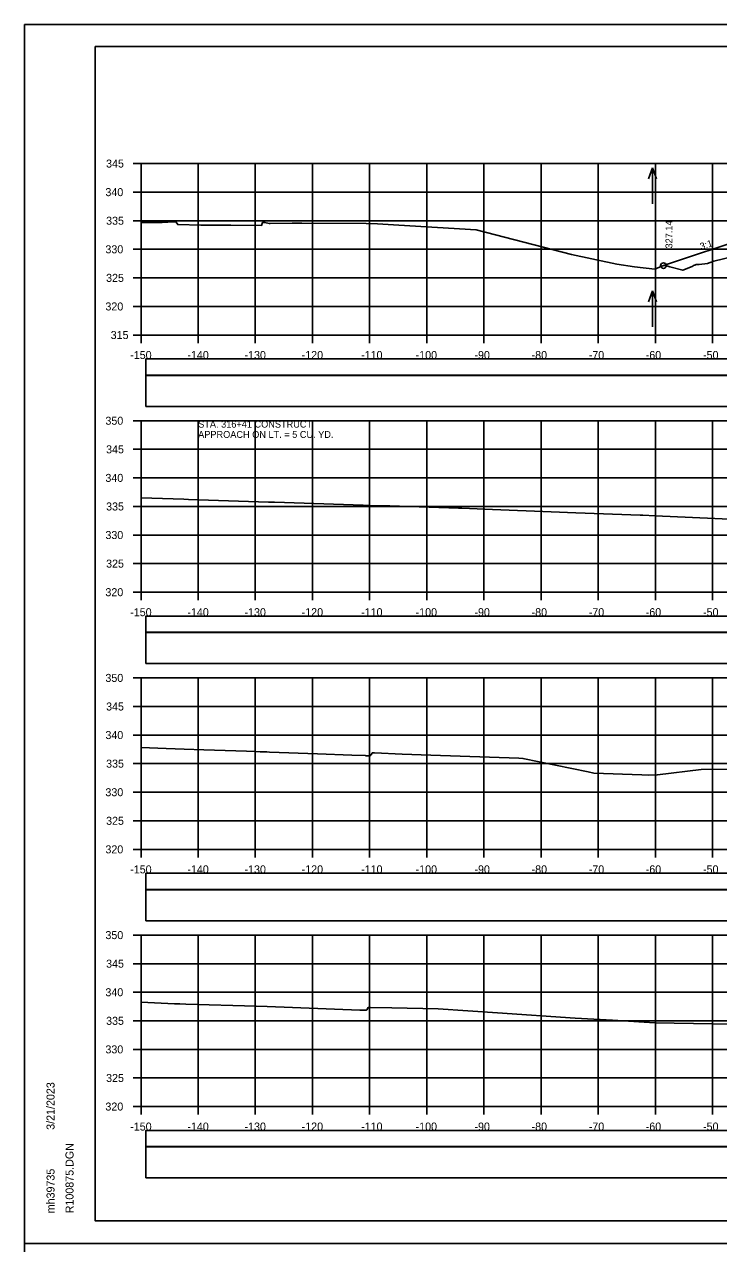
# Model space of a CAD drawing. Extents: x 1368122 to 1710785, y 373130 to 557566.
# Drawn here: x 1369185.2 to 1369306.6, y 375263.7 to 375477 of the extents above; entities that cross this region are included whole.
import ezdxf

# ---------------------------------------------------------------- set-up
doc = ezdxf.new("R2010")
doc.units = 0
for name, color, linetype in [('R_Axis', 7, 'Continuous'), ('R_Axis Annot', 7, 'Continuous'), ('R_Border', 7, 'Continuous'), ('R_Exist Surface', 7, 'Continuous'), ('R_Fin Surface', 7, 'Continuous'), ('R_Grid', 7, 'Continuous'), ('R_No Plot', 7, 'Continuous'), ('R_Water Annot', 7, 'Continuous'), ('R_Xsect Elev', 7, 'Continuous'), ('R_Xsect Slope', 7, 'Continuous')]:
    doc.layers.add(name, color=color, linetype=linetype)

msp = doc.modelspace()

# ---------------------------------------------------------------- linework, layer by layer
for points in [[(1369206.41, 375415.68), (1369504.71, 375415.68), (1369504.71, 375418.5), (1369206.41, 375418.5)], [(1369206.41, 375410.21), (1369504.71, 375410.21), (1369504.71, 375415.63), (1369206.41, 375415.63)], [(1369206.41, 375370.68), (1369504.71, 375370.68), (1369504.71, 375373.5), (1369206.41, 375373.5)], [(1369206.41, 375365.21), (1369504.71, 375365.21), (1369504.71, 375370.63), (1369206.41, 375370.63)], [(1369206.41, 375325.68), (1369504.71, 375325.68), (1369504.71, 375328.5), (1369206.41, 375328.5)], [(1369206.41, 375320.21), (1369504.71, 375320.21), (1369504.71, 375325.63), (1369206.41, 375325.63)], [(1369206.41, 375280.68), (1369504.71, 375280.68), (1369504.71, 375283.5), (1369206.41, 375283.5)], [(1369206.41, 375275.21), (1369504.71, 375275.21), (1369504.71, 375280.63), (1369206.41, 375280.63)]]:
    msp.add_lwpolyline(points, close=True)
at = {"layer": 'R_Axis'}
for p, q in [((1369204.16, 375452.69), (1369205.56, 375452.69)), ((1369205.56, 375422.69), (1369205.56, 375452.69)), ((1369204.16, 375447.69), (1369205.56, 375447.69)), ((1369204.16, 375442.69), (1369205.56, 375442.69)), ((1369204.16, 375437.69), (1369205.56, 375437.69)), ((1369204.16, 375432.69), (1369205.56, 375432.69)), ((1369204.16, 375427.69), (1369205.56, 375427.69)), ((1369204.16, 375422.69), (1369205.56, 375422.69)), ((1369205.56, 375422.69), (1369505.56, 375422.69)), ((1369205.56, 375421.29), (1369205.56, 375422.69)), ((1369215.56, 375421.29), (1369215.56, 375422.69)), ((1369225.56, 375421.29), (1369225.56, 375422.69)), ((1369235.56, 375421.29), (1369235.56, 375422.69)), ((1369245.56, 375421.29), (1369245.56, 375422.69)), ((1369255.56, 375421.29), (1369255.56, 375422.69)), ((1369265.56, 375421.29), (1369265.56, 375422.69)), ((1369275.56, 375421.29), (1369275.56, 375422.69)), ((1369285.56, 375421.29), (1369285.56, 375422.69)), ((1369295.56, 375421.29), (1369295.56, 375422.69)), ((1369305.56, 375421.29), (1369305.56, 375422.69)), ((1369204.16, 375407.69), (1369205.56, 375407.69)), ((1369205.56, 375377.69), (1369205.56, 375407.69)), ((1369204.16, 375402.69), (1369205.56, 375402.69)), ((1369204.16, 375397.69), (1369205.56, 375397.69)), ((1369204.16, 375392.69), (1369205.56, 375392.69)), ((1369204.16, 375387.69), (1369205.56, 375387.69)), ((1369204.16, 375382.69), (1369205.56, 375382.69)), ((1369204.16, 375377.69), (1369205.56, 375377.69)), ((1369205.56, 375377.69), (1369505.56, 375377.69)), ((1369205.56, 375376.29), (1369205.56, 375377.69)), ((1369215.56, 375376.29), (1369215.56, 375377.69)), ((1369225.56, 375376.29), (1369225.56, 375377.69)), ((1369235.56, 375376.29), (1369235.56, 375377.69)), ((1369245.56, 375376.29), (1369245.56, 375377.69)), ((1369255.56, 375376.29), (1369255.56, 375377.69)), ((1369265.56, 375376.29), (1369265.56, 375377.69)), ((1369275.56, 375376.29), (1369275.56, 375377.69)), ((1369285.56, 375376.29), (1369285.56, 375377.69)), ((1369295.56, 375376.29), (1369295.56, 375377.69)), ((1369305.56, 375376.29), (1369305.56, 375377.69)), ((1369204.16, 375362.69), (1369205.56, 375362.69)), ((1369205.56, 375332.69), (1369205.56, 375362.69)), ((1369204.16, 375357.69), (1369205.56, 375357.69)), ((1369204.16, 375352.69), (1369205.56, 375352.69)), ((1369204.16, 375347.69), (1369205.56, 375347.69)), ((1369204.16, 375342.69), (1369205.56, 375342.69)), ((1369204.16, 375337.69), (1369205.56, 375337.69)), ((1369204.16, 375332.69), (1369205.56, 375332.69)), ((1369205.56, 375332.69), (1369505.56, 375332.69)), ((1369205.56, 375331.29), (1369205.56, 375332.69)), ((1369215.56, 375331.29), (1369215.56, 375332.69)), ((1369225.56, 375331.29), (1369225.56, 375332.69)), ((1369235.56, 375331.29), (1369235.56, 375332.69)), ((1369245.56, 375331.29), (1369245.56, 375332.69)), ((1369255.56, 375331.29), (1369255.56, 375332.69)), ((1369265.56, 375331.29), (1369265.56, 375332.69)), ((1369275.56, 375331.29), (1369275.56, 375332.69)), ((1369285.56, 375331.29), (1369285.56, 375332.69)), ((1369295.56, 375331.29), (1369295.56, 375332.69)), ((1369305.56, 375331.29), (1369305.56, 375332.69)), ((1369204.16, 375317.69), (1369205.56, 375317.69)), ((1369205.56, 375287.69), (1369205.56, 375317.69)), ((1369204.16, 375312.69), (1369205.56, 375312.69)), ((1369204.16, 375307.69), (1369205.56, 375307.69)), ((1369204.16, 375302.69), (1369205.56, 375302.69)), ((1369204.16, 375297.69), (1369205.56, 375297.69)), ((1369204.16, 375292.69), (1369205.56, 375292.69)), ((1369204.16, 375287.69), (1369205.56, 375287.69)), ((1369205.56, 375287.69), (1369505.56, 375287.69)), ((1369205.56, 375286.29), (1369205.56, 375287.69)), ((1369215.56, 375286.29), (1369215.56, 375287.69)), ((1369225.56, 375286.29), (1369225.56, 375287.69)), ((1369235.56, 375286.29), (1369235.56, 375287.69)), ((1369245.56, 375286.29), (1369245.56, 375287.69)), ((1369255.56, 375286.29), (1369255.56, 375287.69)), ((1369265.56, 375286.29), (1369265.56, 375287.69)), ((1369275.56, 375286.29), (1369275.56, 375287.69)), ((1369285.56, 375286.29), (1369285.56, 375287.69)), ((1369295.56, 375286.29), (1369295.56, 375287.69)), ((1369305.56, 375286.29), (1369305.56, 375287.69))]:
    msp.add_line(p, q, dxfattribs=at)
at = {"layer": 'R_Border'}
for p, q in [((1369197.56, 375473.15), (1369513.74, 375473.15)), ((1369197.56, 375267.69), (1369197.56, 375473.15)), ((1369197.56, 375267.69), (1369197.56, 375267.69)), ((1369513.74, 375267.69), (1369197.56, 375267.69))]:
    msp.add_line(p, q, dxfattribs=at)
at = {"layer": 'R_Exist Surface'}
for points in [[(1369205.56, 375442.35), (1369208.87, 375442.39), (1369208.87, 375442.39), (1369209.24, 375442.4), (1369211.23, 375442.49), (1369211.38, 375442.49), (1369211.63, 375442.49), (1369211.89, 375442.2), (1369212, 375442.01), (1369216.05, 375441.92), (1369218.61, 375441.92), (1369221.3, 375441.92), (1369226.67, 375441.86), (1369226.84, 375442.36), (1369226.85, 375442.38), (1369227.24, 375442.38), (1369227.25, 375442.38), (1369227.98, 375442.21), (1369228.15, 375442.18), (1369232.02, 375442.24), (1369233.7, 375442.26), (1369244.96, 375442.22), (1369246.92, 375442.15), (1369250.65, 375441.93), (1369264.22, 375441.09), (1369280.89, 375436.79), (1369280.91, 375436.78), (1369280.91, 375436.78), (1369288.81, 375435.11), (1369291.9, 375434.62), (1369295.49, 375434.19), (1369296.69, 375434.73), (1369296.89, 375434.82), (1369297.3, 375434.86), (1369297.34, 375434.87), (1369297.89, 375434.67), (1369297.9, 375434.67), (1369298.09, 375434.63), (1369300.34, 375434.01), (1369302, 375434.7), (1369302.32, 375434.89), (1369302.45, 375434.93), (1369302.69, 375435.04), (1369302.86, 375435.04), (1369303.21, 375435.04), (1369304.67, 375435.2), (1369305.79, 375435.63), (1369318.55, 375438.72)], [(1369205.56, 375394.2), (1369213.03, 375393.95), (1369213.87, 375393.92), (1369227.87, 375393.45), (1369228.94, 375393.42), (1369244.45, 375392.91), (1369245.58, 375392.87), (1369247.31, 375392.81), (1369247.53, 375392.81), (1369248.35, 375392.8), (1369249.11, 375392.79), (1369261.11, 375392.4), (1369261.67, 375392.4), (1369267.07, 375392.18), (1369277.32, 375391.78), (1369281.62, 375391.6), (1369292.92, 375391.17), (1369293.04, 375391.14), (1369293.37, 375391.15), (1369295.55, 375391.04), (1369312.52, 375390.31)], [(1369205.56, 375350.51), (1369209.96, 375350.33), (1369213.12, 375350.23), (1369216.58, 375350.1), (1369224.02, 375349.87), (1369225.64, 375349.82), (1369226.41, 375349.78), (1369227.58, 375349.74), (1369228.06, 375349.7), (1369236.46, 375349.38), (1369242.45, 375349.19), (1369244.82, 375349.1), (1369244.84, 375349.08), (1369245.26, 375349.07), (1369245.66, 375349.07), (1369245.81, 375349.31), (1369246.04, 375349.61), (1369246.25, 375349.61), (1369246.44, 375349.61), (1369251.28, 375349.36), (1369256.25, 375349.17), (1369271.68, 375348.67), (1369272.39, 375348.61), (1369283.77, 375346.26), (1369284.78, 375346.03), (1369293.18, 375345.75), (1369294.29, 375345.68), (1369295.9, 375345.73), (1369295.91, 375345.73), (1369303.57, 375346.64), (1369303.59, 375346.64), (1369316.18, 375346.72)], [(1369205.56, 375305.94), (1369211.39, 375305.68), (1369212.38, 375305.64), (1369213.4, 375305.61), (1369225.72, 375305.27), (1369227.65, 375305.2), (1369243.84, 375304.56), (1369244.14, 375304.56), (1369245.02, 375304.56), (1369245.08, 375304.64), (1369245.31, 375305.04), (1369245.38, 375305.04), (1369245.71, 375305.04), (1369249.42, 375304.98), (1369257.55, 375304.78), (1369267.92, 375304.08), (1369281.5, 375303.14), (1369281.5, 375303.14), (1369288.07, 375302.81), (1369295.49, 375302.35), (1369308.99, 375302.08)]]:
    msp.add_lwpolyline(points, dxfattribs=at)
at = {"layer": 'R_Fin Surface'}
msp.add_lwpolyline([(1369296.98, 375434.83), (1369312.06, 375439.86), (1369317.06, 375439.76), (1369320.06, 375439.7), (1369320.56, 375439.7), (1369320.56, 375439.2), (1369321.56, 375439.22), (1369355.56, 375439.9), (1369385.16, 375439.31), (1369386.16, 375439.29), (1369386.16, 375439.79), (1369386.66, 375439.79), (1369389.66, 375439.85), (1369394.66, 375439.95), (1369395.38, 375439.71)], dxfattribs=at)
at = {"layer": 'R_Grid'}
for p, q in [((1369205.56, 375452.69), (1369505.56, 375452.69)), ((1369205.56, 375422.69), (1369205.56, 375452.69)), ((1369215.56, 375422.69), (1369215.56, 375452.69)), ((1369225.56, 375422.69), (1369225.56, 375452.69)), ((1369235.56, 375422.69), (1369235.56, 375452.69)), ((1369245.56, 375422.69), (1369245.56, 375452.69)), ((1369255.56, 375422.69), (1369255.56, 375452.69)), ((1369265.56, 375422.69), (1369265.56, 375452.69)), ((1369275.56, 375422.69), (1369275.56, 375452.69)), ((1369285.56, 375422.69), (1369285.56, 375452.69)), ((1369295.56, 375422.69), (1369295.56, 375452.69)), ((1369305.56, 375422.69), (1369305.56, 375452.69)), ((1369205.56, 375447.69), (1369505.56, 375447.69)), ((1369205.56, 375442.69), (1369505.56, 375442.69)), ((1369205.56, 375437.69), (1369505.56, 375437.69)), ((1369205.56, 375432.69), (1369505.56, 375432.69)), ((1369205.56, 375427.69), (1369505.56, 375427.69)), ((1369205.56, 375422.69), (1369505.56, 375422.69)), ((1369205.56, 375407.69), (1369505.56, 375407.69)), ((1369205.56, 375377.69), (1369205.56, 375407.69)), ((1369215.56, 375377.69), (1369215.56, 375407.69)), ((1369225.56, 375377.69), (1369225.56, 375407.69)), ((1369235.56, 375377.69), (1369235.56, 375407.69)), ((1369245.56, 375377.69), (1369245.56, 375407.69)), ((1369255.56, 375377.69), (1369255.56, 375407.69)), ((1369265.56, 375377.69), (1369265.56, 375407.69)), ((1369275.56, 375377.69), (1369275.56, 375407.69)), ((1369285.56, 375377.69), (1369285.56, 375407.69)), ((1369295.56, 375377.69), (1369295.56, 375407.69)), ((1369305.56, 375377.69), (1369305.56, 375407.69)), ((1369205.56, 375402.69), (1369505.56, 375402.69)), ((1369205.56, 375397.69), (1369505.56, 375397.69)), ((1369205.56, 375392.69), (1369505.56, 375392.69)), ((1369205.56, 375387.69), (1369505.56, 375387.69)), ((1369205.56, 375382.69), (1369505.56, 375382.69)), ((1369205.56, 375377.69), (1369505.56, 375377.69)), ((1369205.56, 375362.69), (1369505.56, 375362.69)), ((1369205.56, 375332.69), (1369205.56, 375362.69)), ((1369215.56, 375332.69), (1369215.56, 375362.69)), ((1369225.56, 375332.69), (1369225.56, 375362.69)), ((1369235.56, 375332.69), (1369235.56, 375362.69)), ((1369245.56, 375332.69), (1369245.56, 375362.69)), ((1369255.56, 375332.69), (1369255.56, 375362.69)), ((1369265.56, 375332.69), (1369265.56, 375362.69)), ((1369275.56, 375332.69), (1369275.56, 375362.69)), ((1369285.56, 375332.69), (1369285.56, 375362.69)), ((1369295.56, 375332.69), (1369295.56, 375362.69)), ((1369305.56, 375332.69), (1369305.56, 375362.69)), ((1369205.56, 375357.69), (1369505.56, 375357.69)), ((1369205.56, 375352.69), (1369505.56, 375352.69)), ((1369205.56, 375347.69), (1369505.56, 375347.69)), ((1369205.56, 375342.69), (1369505.56, 375342.69)), ((1369205.56, 375337.69), (1369505.56, 375337.69)), ((1369205.56, 375332.69), (1369505.56, 375332.69)), ((1369205.56, 375317.69), (1369505.56, 375317.69)), ((1369205.56, 375287.69), (1369205.56, 375317.69)), ((1369215.56, 375287.69), (1369215.56, 375317.69)), ((1369225.56, 375287.69), (1369225.56, 375317.69)), ((1369235.56, 375287.69), (1369235.56, 375317.69)), ((1369245.56, 375287.69), (1369245.56, 375317.69)), ((1369255.56, 375287.69), (1369255.56, 375317.69)), ((1369265.56, 375287.69), (1369265.56, 375317.69)), ((1369275.56, 375287.69), (1369275.56, 375317.69)), ((1369285.56, 375287.69), (1369285.56, 375317.69)), ((1369295.56, 375287.69), (1369295.56, 375317.69)), ((1369305.56, 375287.69), (1369305.56, 375317.69)), ((1369205.56, 375312.69), (1369505.56, 375312.69)), ((1369205.56, 375307.69), (1369505.56, 375307.69)), ((1369205.56, 375302.69), (1369505.56, 375302.69)), ((1369205.56, 375297.69), (1369505.56, 375297.69)), ((1369205.56, 375292.69), (1369505.56, 375292.69)), ((1369205.56, 375287.69), (1369505.56, 375287.69))]:
    msp.add_line(p, q, dxfattribs=at)
at = {"layer": 'R_No Plot'}
for p, q in [((1369185.16, 375477.04), (1369518.49, 375477.04)), ((1369185.16, 375263.71), (1369518.49, 375263.71)), ((1369185.16, 375263.71), (1369518.49, 375263.71))]:
    msp.add_line(p, q, dxfattribs=at)
for points in [[(1369185.15, 375477.04), (1369518.49, 375477.04), (1369518.49, 375263.71), (1369185.15, 375263.71)], [(1369431.48, 375473.15), (1369451.1, 375473.15), (1369451.1, 375463.27), (1369467.21, 375463.27), (1369490.41, 375463.27), (1369490.53, 375435.11), (1369513.74, 375435.11), (1369513.74, 375267.69), (1369197.56, 375267.69), (1369197.56, 375473.15)], [(1369185.15, 375263.71), (1369518.49, 375263.71), (1369518.49, 375050.37), (1369185.15, 375050.37)]]:
    msp.add_lwpolyline(points, close=True, dxfattribs=at)
msp.add_circle((1369296.98, 375434.83), 0.5, dxfattribs=at)
at = {"layer": 'R_Water Annot'}
for p, q in [((1369295.06, 375451.92), (1369294.36, 375450)), ((1369295.06, 375445.64), (1369295.06, 375451.92)), ((1369295.06, 375451.92), (1369295.76, 375450)), ((1369295.06, 375430.42), (1369294.36, 375428.49)), ((1369295.06, 375424.13), (1369295.06, 375430.42)), ((1369295.06, 375430.42), (1369295.76, 375428.49))]:
    msp.add_line(p, q, dxfattribs=at)

# ---------------------------------------------------------------- texts
at = {"layer": 'R_Axis Annot'}
for s, p in [('345', (1369199.45, 375451.99)), ('340', (1369199.33, 375446.99)), ('335', (1369199.45, 375441.99)), ('330', (1369199.33, 375436.99)), ('325', (1369199.45, 375431.99)), ('320', (1369199.33, 375426.99)), ('315', (1369200.25, 375421.99)), ('-150', (1369203.67, 375418.49)), ('-140', (1369213.67, 375418.49)), ('-130', (1369223.67, 375418.49)), ('-120', (1369233.67, 375418.49)), ('-110', (1369244.07, 375418.49)), ('-100', (1369253.61, 375418.49)), ('-90', (1369263.9, 375418.49)), ('-80', (1369273.9, 375418.49)), ('-70', (1369283.9, 375418.49)), ('-60', (1369293.87, 375418.49)), ('-50', (1369303.9, 375418.49)), ('350', (1369199.33, 375406.99)), ('345', (1369199.45, 375401.99)), ('340', (1369199.33, 375396.99)), ('335', (1369199.45, 375391.99)), ('330', (1369199.33, 375386.99)), ('325', (1369199.45, 375381.99)), ('320', (1369199.33, 375376.99)), ('-150', (1369203.67, 375373.49)), ('-140', (1369213.67, 375373.49)), ('-130', (1369223.67, 375373.49)), ('-120', (1369233.67, 375373.49)), ('-110', (1369244.07, 375373.49)), ('-100', (1369253.61, 375373.49)), ('-90', (1369263.9, 375373.49)), ('-80', (1369273.9, 375373.49)), ('-70', (1369283.9, 375373.49)), ('-60', (1369293.87, 375373.49)), ('-50', (1369303.9, 375373.49)), ('350', (1369199.33, 375361.99)), ('345', (1369199.45, 375356.99)), ('340', (1369199.33, 375351.99)), ('335', (1369199.45, 375346.99)), ('330', (1369199.33, 375341.99)), ('325', (1369199.45, 375336.99)), ('320', (1369199.33, 375331.99)), ('-150', (1369203.67, 375328.49)), ('-140', (1369213.67, 375328.49)), ('-130', (1369223.67, 375328.49)), ('-120', (1369233.67, 375328.49)), ('-110', (1369244.07, 375328.49)), ('-100', (1369253.61, 375328.49)), ('-90', (1369263.9, 375328.49)), ('-80', (1369273.9, 375328.49)), ('-70', (1369283.9, 375328.49)), ('-60', (1369293.87, 375328.49)), ('-50', (1369303.9, 375328.49)), ('350', (1369199.33, 375316.99)), ('345', (1369199.45, 375311.99)), ('340', (1369199.33, 375306.99)), ('335', (1369199.45, 375301.99)), ('330', (1369199.33, 375296.99)), ('325', (1369199.45, 375291.99)), ('320', (1369199.33, 375286.99)), ('-150', (1369203.67, 375283.49)), ('-140', (1369213.67, 375283.49)), ('-130', (1369223.67, 375283.49)), ('-120', (1369233.67, 375283.49)), ('-110', (1369244.07, 375283.49)), ('-100', (1369253.61, 375283.49)), ('-90', (1369263.9, 375283.49)), ('-80', (1369273.9, 375283.49)), ('-70', (1369283.9, 375283.49)), ('-60', (1369293.87, 375283.49)), ('-50', (1369303.9, 375283.49))]:
    msp.add_text(s, height=1.4, dxfattribs=at).set_placement(p)
at = {"layer": 'R_Border'}
for s, p in [('3/21/2023', (1369190.43, 375283.62)), ('R100875.DGN', (1369193.75, 375269.01)), ('mh39735', (1369190.43, 375269.01))]:
    msp.add_text(s, height=1.4, rotation=90, dxfattribs=at).set_placement(p)
at = {"layer": 'R_Water Annot'}
for s, p in [('STA. 316+41 CONSTRUCT', (1369215.56, 375406.49)), ('APPROACH ON LT. = 5 CU. YD.', (1369215.56, 375404.69))]:
    msp.add_text(s, height=1.2, dxfattribs=at).set_placement(p)
at = {"layer": 'R_Xsect Elev'}
msp.add_text('327.14', height=1.2, rotation=90, dxfattribs=at).set_placement((1369298.53, 375437.83))
at = {"layer": 'R_Xsect Slope'}
msp.add_text('3:1', height=1.2, rotation=18.4349, dxfattribs=at).set_placement((1369303.57, 375437.56))

doc.saveas('drawing.dxf')
